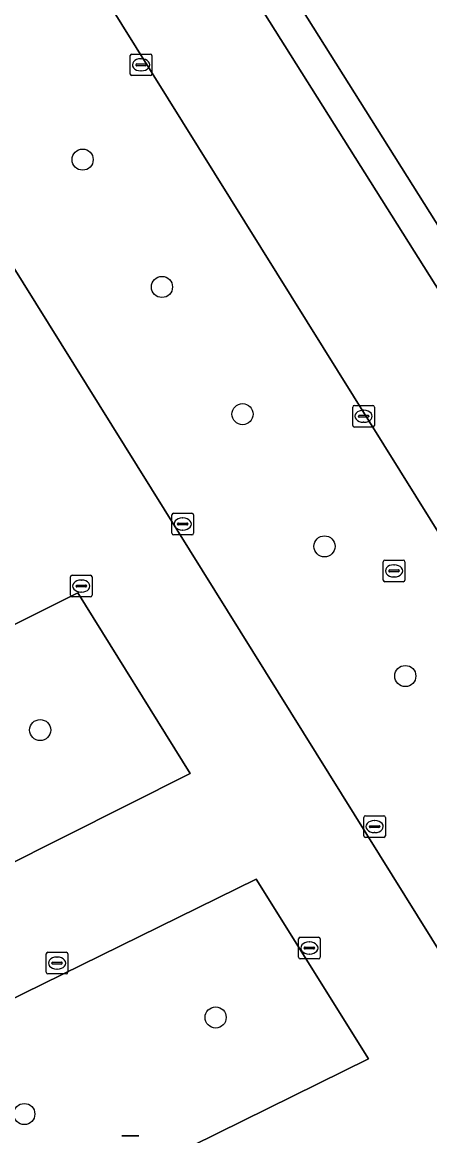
# Model space of a CAD drawing. Extents: x 158835 to 160077, y 386387 to 387778.
# Drawn here: x 159769 to 159787.8, y 387544.5 to 387596.1 of the extents above; entities that cross this region are included whole.
import ezdxf

# ---------------------------------------------------------------- set-up
doc = ezdxf.new("R2010")
doc.units = 0
for name, color, linetype in [('IMGEO_Boom', 7, 'Continuous'), ('IMGEO_Kolk', 7, 'Continuous'), ('IMGEO_Lichtmast', 7, 'Continuous'), ('IMGEO_Pand', 7, 'Continuous'), ('IMGEO_Parkeervlak_open', 7, 'Continuous'), ('IMGEO_Rijbaan_lokaal_open', 7, 'Continuous'), ('IMGEO_Rioolput', 7, 'Continuous'), ('IMGEO_Voetpad_open', 7, 'Continuous')]:
    doc.layers.add(name, color=color, linetype=linetype)

msp = doc.modelspace()

# ---------------------------------------------------------------- linework, layer by layer
at = {"layer": 'IMGEO_Boom'}
for centre in [(159771.773, 387589.733), (159775.448, 387583.828), (159779.18, 387577.933), (159782.976, 387571.802), (159786.718, 387565.791), (159769.807, 387563.285), (159777.934, 387549.961), (159769.071, 387545.484)]:
    msp.add_circle(centre, 0.489, dxfattribs=at)
at = {"layer": 'IMGEO_Kolk'}
for p, q in [((159773.977, 387593.702), (159773.977, 387594.554)), ((159774.052, 387594.628), (159774.904, 387594.628)), ((159774.465, 387594.408), (159774.49, 387594.408)), ((159774.978, 387594.554), (159774.978, 387593.702)), ((159774.236, 387594.122), (159774.236, 387594.134)), ((159774.674, 387594.085), (159774.276, 387594.085)), ((159774.279, 387594.171), (159774.677, 387594.171)), ((159774.488, 387593.848), (159774.463, 387593.848)), ((159774.72, 387594.134), (159774.72, 387594.122)), ((159774.904, 387593.628), (159774.052, 387593.628)), ((159784.362, 387578.335), (159785.214, 387578.335)), ((159784.287, 387577.409), (159784.287, 387578.261)), ((159784.546, 387577.829), (159784.546, 387577.841)), ((159784.589, 387577.878), (159784.987, 387577.878)), ((159784.775, 387578.115), (159784.8, 387578.115)), ((159785.03, 387577.841), (159785.03, 387577.829)), ((159785.288, 387578.261), (159785.288, 387577.409)), ((159785.214, 387577.335), (159784.362, 387577.335)), ((159784.984, 387577.792), (159784.586, 387577.792)), ((159784.798, 387577.555), (159784.773, 387577.555)), ((159775.907, 387572.412), (159775.907, 387573.264)), ((159775.982, 387573.338), (159776.834, 387573.338)), ((159776.908, 387573.264), (159776.908, 387572.412)), ((159776.166, 387572.832), (159776.166, 387572.844)), ((159776.604, 387572.795), (159776.206, 387572.795)), ((159776.209, 387572.881), (159776.607, 387572.881)), ((159776.395, 387573.118), (159776.42, 387573.118)), ((159776.65, 387572.844), (159776.65, 387572.832)), ((159776.834, 387572.338), (159775.982, 387572.338)), ((159776.418, 387572.558), (159776.393, 387572.558)), ((159771.209, 387569.536), (159771.209, 387570.388)), ((159771.284, 387570.462), (159772.136, 387570.462)), ((159771.697, 387570.242), (159771.722, 387570.242)), ((159772.21, 387570.388), (159772.21, 387569.536)), ((159771.468, 387569.956), (159771.468, 387569.968)), ((159771.906, 387569.919), (159771.508, 387569.919)), ((159771.511, 387570.005), (159771.909, 387570.005)), ((159771.72, 387569.682), (159771.695, 387569.682)), ((159771.952, 387569.968), (159771.952, 387569.956)), ((159772.136, 387569.462), (159771.284, 387569.462)), ((159784.797, 387558.384), (159784.797, 387559.236)), ((159784.872, 387559.31), (159785.724, 387559.31)), ((159785.798, 387559.236), (159785.798, 387558.384)), ((159785.056, 387558.804), (159785.056, 387558.816)), ((159785.494, 387558.767), (159785.096, 387558.767)), ((159785.099, 387558.853), (159785.497, 387558.853)), ((159785.285, 387559.09), (159785.31, 387559.09)), ((159785.54, 387558.816), (159785.54, 387558.804)), ((159785.724, 387558.31), (159784.872, 387558.31)), ((159785.308, 387558.53), (159785.283, 387558.53)), ((159781.775, 387552.754), (159781.775, 387553.606)), ((159781.85, 387553.68), (159782.702, 387553.68)), ((159782.776, 387553.606), (159782.776, 387552.754)), ((159782.034, 387553.174), (159782.034, 387553.186)), ((159782.472, 387553.137), (159782.074, 387553.137)), ((159782.077, 387553.223), (159782.475, 387553.223)), ((159782.263, 387553.46), (159782.288, 387553.46)), ((159782.518, 387553.186), (159782.518, 387553.174)), ((159770.087, 387552.056), (159770.087, 387552.908)), ((159770.162, 387552.982), (159771.014, 387552.982)), ((159770.389, 387552.525), (159770.787, 387552.525)), ((159770.575, 387552.762), (159770.6, 387552.762)), ((159771.088, 387552.908), (159771.088, 387552.056)), ((159782.702, 387552.68), (159781.85, 387552.68)), ((159782.286, 387552.9), (159782.261, 387552.9)), ((159770.346, 387552.476), (159770.346, 387552.488)), ((159770.784, 387552.439), (159770.386, 387552.439)), ((159770.598, 387552.202), (159770.573, 387552.202)), ((159770.83, 387552.488), (159770.83, 387552.476)), ((159771.014, 387551.982), (159770.162, 387551.982))]:
    msp.add_line(p, q, dxfattribs=at)
for points in [[(159773.977, 387593.702), (159773.977, 387594.554)], [(159774.052, 387594.628), (159774.904, 387594.628)], [(159774.978, 387594.554), (159774.978, 387593.702)], [(159774.904, 387593.628), (159774.052, 387593.628)], [(159784.362, 387578.335), (159785.214, 387578.335)], [(159784.287, 387577.409), (159784.287, 387578.261)], [(159785.288, 387578.261), (159785.288, 387577.409)], [(159785.214, 387577.335), (159784.362, 387577.335)], [(159775.907, 387572.412), (159775.907, 387573.264)], [(159775.982, 387573.338), (159776.834, 387573.338)], [(159776.908, 387573.264), (159776.908, 387572.412)], [(159776.834, 387572.338), (159775.982, 387572.338)], [(159771.209, 387569.536), (159771.209, 387570.388)], [(159771.284, 387570.462), (159772.136, 387570.462)], [(159772.21, 387570.388), (159772.21, 387569.536)], [(159772.136, 387569.462), (159771.284, 387569.462)], [(159784.797, 387558.384), (159784.797, 387559.236)], [(159784.872, 387559.31), (159785.724, 387559.31)], [(159785.798, 387559.236), (159785.798, 387558.384)], [(159785.724, 387558.31), (159784.872, 387558.31)], [(159781.775, 387552.754), (159781.775, 387553.606)], [(159781.85, 387553.68), (159782.702, 387553.68)], [(159782.776, 387553.606), (159782.776, 387552.754)], [(159770.087, 387552.056), (159770.087, 387552.908)], [(159770.162, 387552.982), (159771.014, 387552.982)], [(159771.088, 387552.908), (159771.088, 387552.056)], [(159782.702, 387552.68), (159781.85, 387552.68)], [(159771.014, 387551.982), (159770.162, 387551.982)]]:
    msp.add_lwpolyline(points, dxfattribs=at)
for centre, radius, start, end in [((159774.054, 387594.552), 0.0765, 91.552, 178.448), ((159774.054, 387594.552), 0.0765, 91.552, 178.448), ((159774.902, 387594.552), 0.0765, 1.552, 88.448), ((159774.902, 387594.552), 0.0765, 1.552, 88.448), ((159774.276, 387594.131), 0.0403, 85.8775, 175.7526), ((159774.273, 387594.121), 0.0366, 178.938, 274.7102), ((159774.677, 387594.128), 0.043, 264.8664, 352.4533), ((159774.681, 387594.133), 0.0386, 1.7309, 96.639), ((159774.054, 387593.704), 0.0765, 181.552, 268.448), ((159774.054, 387593.704), 0.0765, 181.552, 268.448), ((159774.902, 387593.704), 0.0765, 271.552, 358.448), ((159774.902, 387593.704), 0.0765, 271.552, 358.448), ((159784.364, 387578.259), 0.0765, 91.552, 178.448), ((159784.364, 387578.259), 0.0765, 91.552, 178.448), ((159785.212, 387578.259), 0.0765, 1.552, 88.448), ((159785.212, 387578.259), 0.0765, 1.552, 88.448), ((159784.586, 387577.838), 0.0403, 85.8775, 175.7526), ((159784.583, 387577.828), 0.0366, 178.938, 274.7102), ((159784.987, 387577.835), 0.043, 264.8664, 352.4533), ((159784.991, 387577.84), 0.0386, 1.7309, 96.639), ((159784.364, 387577.411), 0.0765, 181.552, 268.448), ((159784.364, 387577.411), 0.0765, 181.552, 268.448), ((159785.212, 387577.411), 0.0765, 271.552, 358.448), ((159785.212, 387577.411), 0.0765, 271.552, 358.448), ((159775.984, 387573.262), 0.0765, 91.552, 178.448), ((159775.984, 387573.262), 0.0765, 91.552, 178.448), ((159776.832, 387573.262), 0.0765, 1.552, 88.448), ((159776.832, 387573.262), 0.0765, 1.552, 88.448), ((159776.206, 387572.841), 0.0403, 85.8775, 175.7526), ((159776.203, 387572.831), 0.0366, 178.938, 274.7102), ((159776.607, 387572.838), 0.043, 264.8664, 352.4533), ((159776.611, 387572.843), 0.0386, 1.7309, 96.639), ((159775.984, 387572.414), 0.0765, 181.552, 268.448), ((159775.984, 387572.414), 0.0765, 181.552, 268.448), ((159776.832, 387572.414), 0.0765, 271.552, 358.448), ((159776.832, 387572.414), 0.0765, 271.552, 358.448), ((159771.286, 387570.386), 0.0765, 91.552, 178.448), ((159771.286, 387570.386), 0.0765, 91.552, 178.448), ((159772.134, 387570.386), 0.0765, 1.552, 88.448), ((159772.134, 387570.386), 0.0765, 1.552, 88.448), ((159771.508, 387569.965), 0.0403, 85.8775, 175.7526), ((159771.505, 387569.955), 0.0366, 178.938, 274.7102), ((159771.909, 387569.962), 0.043, 264.8664, 352.4533), ((159771.913, 387569.967), 0.0386, 1.7309, 96.639), ((159771.286, 387569.538), 0.0765, 181.552, 268.448), ((159771.286, 387569.538), 0.0765, 181.552, 268.448), ((159772.134, 387569.538), 0.0765, 271.552, 358.448), ((159772.134, 387569.538), 0.0765, 271.552, 358.448), ((159784.874, 387559.234), 0.0765, 91.552, 178.448), ((159784.874, 387559.234), 0.0765, 91.552, 178.448), ((159785.722, 387559.234), 0.0765, 1.552, 88.448), ((159785.722, 387559.234), 0.0765, 1.552, 88.448), ((159785.096, 387558.813), 0.0403, 85.8775, 175.7526), ((159785.093, 387558.803), 0.0366, 178.938, 274.7102), ((159785.497, 387558.81), 0.043, 264.8664, 352.4533), ((159785.501, 387558.815), 0.0386, 1.7309, 96.639), ((159784.874, 387558.386), 0.0765, 181.552, 268.448), ((159784.874, 387558.386), 0.0765, 181.552, 268.448), ((159785.722, 387558.386), 0.0765, 271.552, 358.448), ((159785.722, 387558.386), 0.0765, 271.552, 358.448), ((159781.852, 387553.604), 0.0765, 91.552, 178.448), ((159781.852, 387553.604), 0.0765, 91.552, 178.448), ((159782.7, 387553.604), 0.0765, 1.552, 88.448), ((159782.7, 387553.604), 0.0765, 1.552, 88.448), ((159782.074, 387553.183), 0.0403, 85.8775, 175.7526), ((159782.071, 387553.173), 0.0366, 178.938, 274.7102), ((159782.475, 387553.18), 0.043, 264.8664, 352.4533), ((159782.479, 387553.185), 0.0386, 1.7309, 96.639), ((159770.164, 387552.906), 0.0765, 91.552, 178.448), ((159770.164, 387552.906), 0.0765, 91.552, 178.448), ((159770.386, 387552.485), 0.0403, 85.8775, 175.7526), ((159770.791, 387552.487), 0.0386, 1.7309, 96.639), ((159771.012, 387552.906), 0.0765, 1.552, 88.448), ((159771.012, 387552.906), 0.0765, 1.552, 88.448), ((159781.852, 387552.756), 0.0765, 181.552, 268.448), ((159781.852, 387552.756), 0.0765, 181.552, 268.448), ((159782.7, 387552.756), 0.0765, 271.552, 358.448), ((159782.7, 387552.756), 0.0765, 271.552, 358.448), ((159770.164, 387552.058), 0.0765, 181.552, 268.448), ((159770.164, 387552.058), 0.0765, 181.552, 268.448), ((159770.383, 387552.475), 0.0366, 178.938, 274.7102), ((159770.787, 387552.482), 0.043, 264.8664, 352.4533), ((159771.012, 387552.058), 0.0765, 271.552, 358.448), ((159771.012, 387552.058), 0.0765, 271.552, 358.448)]:
    msp.add_arc(centre, radius, start, end, dxfattribs=at)
for centre, major_axis, ratio, start_param, end_param in [((159774.464, 387594.128), (-0.387, 0.002), 0.722429, 4.712389, 7.853982), ((159774.489, 387594.128), (-0.39, 0.002), 0.717154, 1.570796, 4.712389), ((159784.774, 387577.835), (-0.387, 0.002), 0.722429, 4.712389, 7.853982), ((159784.799, 387577.835), (-0.39, 0.002), 0.717154, 1.570796, 4.712389), ((159776.394, 387572.838), (-0.387, 0.002), 0.722429, 4.712389, 7.853982), ((159776.419, 387572.838), (-0.39, 0.002), 0.717154, 1.570796, 4.712389), ((159771.696, 387569.962), (-0.387, 0.002), 0.722429, 4.712389, 7.853982), ((159771.721, 387569.962), (-0.39, 0.002), 0.717154, 1.570796, 4.712389), ((159785.284, 387558.81), (-0.387, 0.002), 0.722429, 4.712389, 7.853982), ((159785.309, 387558.81), (-0.39, 0.002), 0.717154, 1.570796, 4.712389), ((159782.262, 387553.18), (-0.387, 0.002), 0.722429, 4.712389, 7.853982), ((159782.287, 387553.18), (-0.39, 0.002), 0.717154, 1.570796, 4.712389), ((159770.574, 387552.482), (-0.387, 0.002), 0.722429, 4.712389, 7.853982), ((159770.599, 387552.482), (-0.39, 0.002), 0.717154, 1.570796, 4.712389)]:
    msp.add_ellipse(centre, major_axis=major_axis, ratio=ratio, start_param=start_param, end_param=end_param, dxfattribs=at)
at = {"layer": 'IMGEO_Lichtmast'}
for p, q in [((159773.583, 387544.478), (159774.373, 387544.478)), ((159774.373, 387544.478), (159773.583, 387544.478))]:
    msp.add_line(p, q, dxfattribs=at)
at = {"layer": 'IMGEO_Pand'}
msp.add_lwpolyline([(159774.34, 387608.773), (159795.704, 387574.807), (159796.06, 387575.031), (159795.832, 387575.395), (159796.383, 387575.742), (159797.481, 387573.988), (159799.418, 387570.894), (159800.554, 387569.096), (159800.003, 387568.749), (159799.768, 387569.121), (159799.412, 387568.897), (159820.786, 387534.951), (159821.219, 387535.231), (159820.388, 387536.536), (159822.226, 387537.693), (159824.149, 387538.904), (159831.992, 387543.843)], dxfattribs=at)
at = {"layer": 'IMGEO_Parkeervlak_open'}
for points in [[(159803.054, 387548.62), (159802.97, 387548.816), (159763.499, 387612.177), (159754.846, 387606.792), (159794.401, 387543.235)], [(159771.547, 387569.651), (159754.789, 387561.277), (159759.228, 387552.456), (159776.759, 387561.277)], [(159779.817, 387556.38), (159761.824, 387547.538), (159766.354, 387538.827), (159785.008, 387548.04)]]:
    msp.add_lwpolyline(points, close=True, dxfattribs=at)
at = {"layer": 'IMGEO_Rijbaan_lokaal_open'}
for points in [[(159803.054, 387548.62), (159794.401, 387543.235), (159754.846, 387606.792), (159763.499, 387612.177), (159802.97, 387548.816)], [(159771.547, 387569.651), (159776.759, 387561.277), (159759.228, 387552.456), (159754.789, 387561.277)], [(159779.817, 387556.38), (159785.008, 387548.04), (159766.354, 387538.827), (159761.824, 387547.538)]]:
    msp.add_lwpolyline(points, close=True, dxfattribs=at)
msp.add_lwpolyline([(159783.627, 387517.944), (159785.616, 387517.21), (159817.479, 387537.258), (159773.011, 387607.934)], dxfattribs=at)
at = {"layer": 'IMGEO_Rioolput'}
for p, q in [((159785.774, 387571.165), (159786.626, 387571.165)), ((159785.699, 387570.239), (159785.699, 387571.091)), ((159785.958, 387570.659), (159785.958, 387570.671)), ((159786.396, 387570.622), (159785.998, 387570.622)), ((159786.001, 387570.708), (159786.399, 387570.708)), ((159786.187, 387570.945), (159786.212, 387570.945)), ((159786.442, 387570.671), (159786.442, 387570.659)), ((159786.7, 387571.091), (159786.7, 387570.239)), ((159786.626, 387570.165), (159785.774, 387570.165)), ((159786.21, 387570.385), (159786.185, 387570.385))]:
    msp.add_line(p, q, dxfattribs=at)
for points in [[(159785.774, 387571.165), (159786.626, 387571.165)], [(159785.699, 387570.239), (159785.699, 387571.091)], [(159786.7, 387571.091), (159786.7, 387570.239)], [(159786.626, 387570.165), (159785.774, 387570.165)]]:
    msp.add_lwpolyline(points, dxfattribs=at)
for centre, radius, start, end in [((159785.776, 387571.089), 0.0765, 91.552, 178.448), ((159785.776, 387571.089), 0.0765, 91.552, 178.448), ((159786.624, 387571.089), 0.0765, 1.552, 88.448), ((159786.624, 387571.089), 0.0765, 1.552, 88.448), ((159785.998, 387570.668), 0.0403, 85.8775, 175.7526), ((159785.995, 387570.658), 0.0366, 178.938, 274.7102), ((159786.399, 387570.665), 0.043, 264.8664, 352.4533), ((159786.403, 387570.67), 0.0386, 1.7309, 96.639), ((159785.776, 387570.241), 0.0765, 181.552, 268.448), ((159785.776, 387570.241), 0.0765, 181.552, 268.448), ((159786.624, 387570.241), 0.0765, 271.552, 358.448), ((159786.624, 387570.241), 0.0765, 271.552, 358.448)]:
    msp.add_arc(centre, radius, start, end, dxfattribs=at)
for centre, major_axis, ratio, start_param, end_param in [((159786.186, 387570.665), (-0.387, 0.002), 0.722429, 4.712389, 7.853982), ((159786.211, 387570.665), (-0.39, 0.002), 0.717154, 1.570796, 4.712389)]:
    msp.add_ellipse(centre, major_axis=major_axis, ratio=ratio, start_param=start_param, end_param=end_param, dxfattribs=at)
at = {"layer": 'IMGEO_Voetpad_open'}
msp.add_lwpolyline([(159773.011, 387607.934), (159817.479, 387537.258), (159819.067, 387534.733), (159802.908, 387524.611), (159803.626, 387523.519), (159821.053, 387534.524), (159820.786, 387534.951), (159799.412, 387568.897), (159799.768, 387569.121), (159800.003, 387568.749), (159800.554, 387569.096), (159799.418, 387570.894), (159797.481, 387573.988), (159796.383, 387575.742), (159795.832, 387575.395), (159796.06, 387575.031), (159795.704, 387574.807), (159774.34, 387608.773)], dxfattribs=at)

doc.saveas('drawing.dxf')
